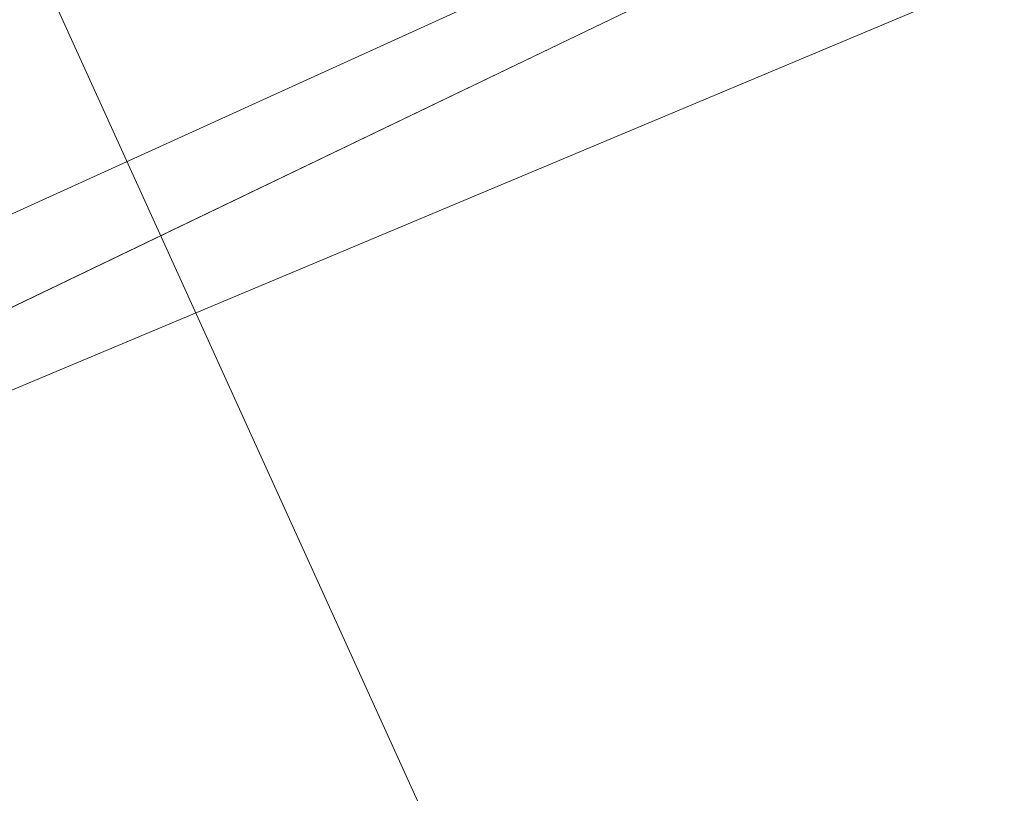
# Model space of a CAD drawing. Header units: metres. Extents: x 163628 to 167855, y 402678 to 405435.
# Tile 340 of 1056: x 165660.044 to 165660.469, y 404052.529 to 404052.864. Entities that reach past the tile are written whole.
import ezdxf

# ---------------------------------------------------------------- set-up
doc = ezdxf.new("R2010")
doc.units = ezdxf.units.M
for name, color, linetype, lineweight in [('X-CA190022.004-UO-BGT_Ondergrond$0$GE_201_SHDHek_Lijn_GEM', 253, 'X-CA190022.004-UO-BGT_Ondergrond$0$Hekwerk', 9), ('X-CA190022.004-UO-BGT_Ondergrond$0$GE_322_WGDInrit_Vlak_GEM', 253, 'Continuous', 9), ('X-CA190022.004-UO-BGT_Ondergrond$0$GE_401_OTDErf_Vlak_GEM', 253, 'Continuous', 9), ('X-CA190022.004-UO-DTM inmeting$0$B-WE-IE-TERREINAFSCHEIDING_KUNSTMATIG_RASTERHEKWERK-G', 246, 'X-CA190022.004-UO-DTM inmeting$0$IE-TERREINAFSCHEIDING-KUNSTMATIG-OPEN', 0), ('X-CA190022.004-UO-KAD_Percelen$0$B-WE-KG-GRENS_PERCEEL-GV', 150, 'Continuous', 9)]:
    doc.layers.add(name, color=color, linetype=linetype, lineweight=lineweight)
doc.layers.add('X-CA190022.004-UO-KLIC$0$B-OI-KL-DATA_ZIGGO BV_0000546674_VECT_19O042616-G', color=42, linetype='X-CA190022.004-UO-KLIC$0$1-200 ZIGGO', lineweight=0, transparency=0.25)
doc.styles.add('X-CA190022.004-UO-KLIC$0$NLCS-ISO', font='NLCS-ISO.ttf')
doc.linetypes.add('X-CA190022.004-UO-BGT_Ondergrond$0$Hekwerk', pattern='A,5,-1.5,[2,dgnlstyle-Veghel.shx,S=0.007937,R=0,X=0,Y=0],-1.5', length=8)
doc.linetypes.add('X-CA190022.004-UO-DTM inmeting$0$IE-TERREINAFSCHEIDING-KUNSTMATIG-OPEN', pattern='A,7,-1.5,[67,NLCS.SHX,S=0.75,R=0,X=0,Y=0],-1.5', length=10)
doc.linetypes.add('X-CA190022.004-UO-KLIC$0$1-200 ZIGGO', pattern='A,1.5,-0.6,["ZIGGO",X-CA190022.004-UO-KLIC$0$NLCS-ISO,S=0.24,R=0,X=-0.5,Y=-0.12],-0.5', length=2.6)

msp = doc.modelspace()

# ---------------------------------------------------------------- linework, layer by layer
at = {"layer": 'X-CA190022.004-UO-BGT_Ondergrond$0$GE_201_SHDHek_Lijn_GEM'}
msp.add_line((165660.944, 404053.174), (165655.118, 404050.373), dxfattribs=at)
at = {"layer": 'X-CA190022.004-UO-BGT_Ondergrond$0$GE_322_WGDInrit_Vlak_GEM', "flags": 128}
msp.add_lwpolyline([(165659.222, 404048.35), (165655.172, 404046.399), (165655.173, 404046.841), (165655.118, 404050.373), (165660.944, 404053.174), (165662.756, 404053.989), (165664.033, 404051.106)], dxfattribs=at)
at = {"layer": 'X-CA190022.004-UO-BGT_Ondergrond$0$GE_401_OTDErf_Vlak_GEM', "flags": 128}
msp.add_lwpolyline([(165673.47, 404061.721), (165673.162, 404058.916), (165662.756, 404053.989), (165660.944, 404053.174), (165655.118, 404050.373), (165653.304, 404049.501), (165653.528, 404048.693), (165642.372, 404043.59), (165641.896, 404043.139), (165638.322, 404041.281)], dxfattribs=at)
at = {"layer": 'X-CA190022.004-UO-DTM inmeting$0$B-WE-IE-TERREINAFSCHEIDING_KUNSTMATIG_RASTERHEKWERK-G'}
msp.add_line((165661.092, 404053.145, 9.226), (165659.655, 404052.542, 9.219), dxfattribs=at)
at = {"layer": 'X-CA190022.004-UO-KAD_Percelen$0$B-WE-KG-GRENS_PERCEEL-GV', "flags": 128}
msp.add_lwpolyline([(165816.43, 404126.37), (165784.658, 404112.989), (165755.734, 404100.808), (165751.56, 404099.05), (165737.97, 404093.3), (165736.06, 404093.5), (165713.66, 404097), (165702.01, 404098.82), (165690.38, 404082.32), (165674.48, 404059.35), (165670.46, 404057.52), (165663.93, 404054.55), (165655.8, 404050.85), (165652.73, 404049.83), (165641.99, 404044.65), (165623.44, 404035.76)], dxfattribs=at)
msp.add_lwpolyline([(165663.93, 404054.55), (165662.91, 404056.79), (165659.68, 404063.82), (165660.27, 404064.09), (165659.31, 404066.19), (165661.63, 404067.25), (165659.32, 404072.28), (165656.23, 404070.87), (165654.73, 404074.15), (165645.06, 404095.91), (165642.805, 404090.975), (165634.57, 404072.95), (165641.5, 404069.17), (165642.1, 404068.9), (165644.78, 404067.42), (165650.04, 404064.64), (165646.35, 404057.53), (165652.73, 404049.83), (165655.8, 404050.85)], close=True, dxfattribs=at)
at = {"layer": 'X-CA190022.004-UO-KLIC$0$B-OI-KL-DATA_ZIGGO BV_0000546674_VECT_19O042616-G', "flags": 128}
msp.add_lwpolyline([(165660.83333, 404051.16667), (165659.16667, 404054.83333)], dxfattribs=at)

doc.saveas('drawing.dxf')
